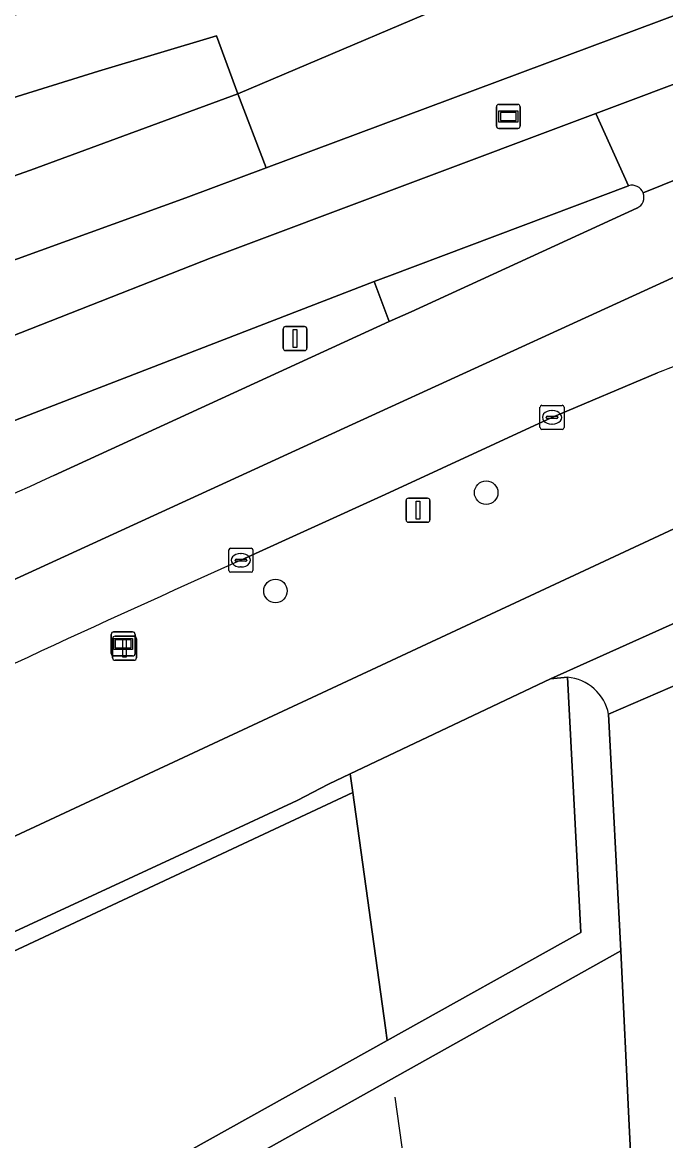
# Model space of a CAD drawing. Extents: x 156412 to 157779, y 382335 to 383768.
# Drawn here: x 157595.27 to 157622.03, y 382993.06 to 383039.58 of the extents above; entities that cross this region are included whole.
import ezdxf

# ---------------------------------------------------------------- set-up
doc = ezdxf.new("R2010")
doc.units = 0
for name, color, linetype in [('IMGEO_Berm_groen', 7, 'Continuous'), ('IMGEO_Berm_onverhard', 7, 'Continuous'), ('IMGEO_Boom', 7, 'Continuous'), ('IMGEO_Fietspad_gesloten', 7, 'Continuous'), ('IMGEO_Fietspad_open', 7, 'Continuous'), ('IMGEO_Groenvoorziening', 7, 'Continuous'), ('IMGEO_Hek', 7, 'Continuous'), ('IMGEO_Kolk', 7, 'Continuous'), ('IMGEO_Lichtmast', 7, 'Continuous'), ('IMGEO_OVBaan_gesloten', 7, 'Continuous'), ('IMGEO_Rijbaan_regionaal_gesloten', 7, 'Continuous'), ('IMGEO_Verkeersbordpaal', 7, 'Continuous'), ('IMGEO_Verkeerseiland_open', 7, 'Continuous'), ('IMGEO_Voetpad_open', 7, 'Continuous'), ('IMGEO_Wegwijzer', 7, 'Continuous')]:
    doc.layers.add(name, color=color, linetype=linetype)

msp = doc.modelspace()

# ---------------------------------------------------------------- linework, layer by layer
at = {"layer": 'IMGEO_Berm_groen'}
for points in [[(157603.128, 383029.782), (157619.132, 383035.797), (157633.087, 383041.042), (157656.65, 383049.879), (157657.141, 383050.062), (157656.98, 383050.496), (157656.347, 383052.138), (157656.196, 383052.53), (157633.363, 383043.97), (157605.41, 383033.527), (157602.072, 383032.28), (157575, 383022.472), (157561.985, 383017.36), (157559.602, 383016.417), (157556.51, 383015.036)], [(157565.373, 383022.28), (157581.082, 383028.325), (157595.611, 383033.434), (157604.235, 383036.607), (157603.347, 383039.02), (157598.433, 383037.552), (157594.434, 383036.302), (157589.763, 383034.844)], [(157556.854, 383012.046), (157561.17, 383013.739), (157583.015, 383021.88), (157603.128, 383029.782)], [(157596.579, 383020.728), (157610.533, 383027.133), (157609.912, 383028.803), (157579.12, 383016.9), (157562.354, 383010.665), (157560.99, 383010.154), (157557.249, 383008.623), (157555.422, 383007.908)], [(157621.692, 383025.004), (157617.302, 383023.151), (157610.369, 383019.939), (157604.357, 383017.208)], [(157569.71, 382994.039), (157575.231, 382996.466), (157589.44, 383003.128), (157591.254, 383004.004), (157622.373, 383018.515)]]:
    msp.add_lwpolyline(points, dxfattribs=at)
for centre, radius, start, end in [((157633.236, 382995.225), 31.939, 107.8262, 111.1895), ((157902.496, 382345.249), 741.523, 114.365238, 115.747128), ((157924.842, 382302.666), 783.122, 114.157077, 115.582938)]:
    msp.add_arc(centre, radius, start, end, dxfattribs=at)
at = {"layer": 'IMGEO_Berm_onverhard'}
msp.add_lwpolyline([(157578.967, 382993.479), (157609.014, 383007.542), (157608.907, 383008.315), (157608.01, 383007.889), (157606.697, 383007.209), (157603.299, 383005.632), (157596.088, 383002.285), (157585.67, 382997.469), (157576.634, 382993.293), (157558.173, 382984.759), (157535.477, 382974.115), (157522.483, 382967.795)], dxfattribs=at)
at = {"layer": 'IMGEO_Boom'}
for centre in [(157614.566, 383020.018), (157605.799, 383015.929)]:
    msp.add_circle(centre, 0.489, dxfattribs=at)
at = {"layer": 'IMGEO_Fietspad_gesloten'}
for points in [[(157622.373, 383018.515), (157591.254, 383004.004), (157589.44, 383003.128), (157590.156, 383001.535), (157584.95, 382999.183), (157585.67, 382997.469), (157596.088, 383002.285), (157603.299, 383005.632), (157606.697, 383007.209), (157608.01, 383007.889), (157608.907, 383008.315), (157617.238, 383012.27), (157624.774, 383015.654), (157625.053, 383015.779), (157627.597, 383016.892)], [(157626.552, 382955.095), (157625.323, 382970.656), (157623.817, 382999.451), (157623.62, 383003.898), (157623.565, 383005.118), (157623.244, 383012.358), (157619.659, 383010.802), (157620.172, 383000.958), (157620.514, 382993.687), (157620.657, 382990.945), (157621.64, 382972.148), (157621.73, 382970.42), (157622.967, 382954.757)]]:
    msp.add_lwpolyline(points, dxfattribs=at)
at = {"layer": 'IMGEO_Fietspad_open'}
for points in [[(157624.774, 383015.654), (157617.238, 383012.27), (157617.945, 383012.341)], [(157619.659, 383010.802), (157623.244, 383012.358), (157623.225, 383012.787)]]:
    msp.add_lwpolyline(points, dxfattribs=at)
msp.add_arc((157617.779, 383010.432), 1.916, 11.124, 85.0347, dxfattribs=at)
at = {"layer": 'IMGEO_Groenvoorziening'}
msp.add_lwpolyline([(157617.945, 383012.341), (157617.238, 383012.27), (157608.907, 383008.315), (157609.014, 383007.542), (157610.372, 382997.757), (157610.443, 382997.232), (157618.506, 383001.725)], close=True, dxfattribs=at)
for points in [[(157568.69, 382979.116), (157570.823, 382975.154), (157610.443, 382997.232), (157610.372, 382997.757), (157609.014, 383007.542), (157578.967, 382993.479), (157553.063, 382981.547), (157535.389, 382973.187), (157521.857, 382966.644)], [(157620.657, 382990.945), (157620.514, 382993.687), (157620.172, 383000.958), (157597.464, 382988.259), (157597.543, 382988.123)]]:
    msp.add_lwpolyline(points, dxfattribs=at)
at = {"layer": 'IMGEO_Hek'}
for points in [[(157610.372, 382997.757), (157609.014, 383007.542), (157578.967, 382993.479), (157553.063, 382981.547), (157535.389, 382973.187), (157521.857, 382966.644)], [(157610.768, 382994.872), (157614.024, 382971.586)]]:
    msp.add_lwpolyline(points, dxfattribs=at)
at = {"layer": 'IMGEO_Kolk'}
for p, q in [((157616.805, 383022.724), (157616.805, 383023.576)), ((157616.88, 383023.65), (157617.732, 383023.65)), ((157617.293, 383023.43), (157617.318, 383023.43)), ((157617.806, 383023.576), (157617.806, 383022.724)), ((157617.064, 383023.144), (157617.064, 383023.156)), ((157617.502, 383023.107), (157617.104, 383023.107)), ((157617.107, 383023.193), (157617.505, 383023.193)), ((157617.316, 383022.87), (157617.291, 383022.87)), ((157617.548, 383023.156), (157617.548, 383023.144)), ((157617.732, 383022.65), (157616.88, 383022.65)), ((157603.935, 383017.707), (157604.787, 383017.707)), ((157603.86, 383016.781), (157603.86, 383017.633)), ((157604.162, 383017.25), (157604.56, 383017.25)), ((157604.348, 383017.487), (157604.373, 383017.487)), ((157604.861, 383017.633), (157604.861, 383016.781)), ((157604.119, 383017.201), (157604.119, 383017.213)), ((157604.557, 383017.164), (157604.159, 383017.164)), ((157604.371, 383016.927), (157604.346, 383016.927)), ((157604.603, 383017.213), (157604.603, 383017.201)), ((157604.787, 383016.707), (157603.935, 383016.707))]:
    msp.add_line(p, q, dxfattribs=at)
for points in [[(157616.805, 383022.724), (157616.805, 383023.576)], [(157616.88, 383023.65), (157617.732, 383023.65)], [(157617.806, 383023.576), (157617.806, 383022.724)], [(157617.732, 383022.65), (157616.88, 383022.65)], [(157603.935, 383017.707), (157604.787, 383017.707)], [(157603.86, 383016.781), (157603.86, 383017.633)], [(157604.861, 383017.633), (157604.861, 383016.781)], [(157604.787, 383016.707), (157603.935, 383016.707)]]:
    msp.add_lwpolyline(points, dxfattribs=at)
for centre, radius, start, end in [((157616.882, 383023.574), 0.0765, 91.552, 178.448), ((157616.882, 383023.574), 0.0765, 91.552, 178.448), ((157617.73, 383023.574), 0.0765, 1.552, 88.448), ((157617.73, 383023.574), 0.0765, 1.552, 88.448), ((157617.104, 383023.153), 0.0403, 85.8775, 175.7526), ((157617.101, 383023.143), 0.0366, 178.938, 274.7102), ((157617.505, 383023.15), 0.043, 264.8664, 352.4533), ((157617.509, 383023.155), 0.0386, 1.7309, 96.639), ((157616.882, 383022.726), 0.0765, 181.552, 268.448), ((157616.882, 383022.726), 0.0765, 181.552, 268.448), ((157617.73, 383022.726), 0.0765, 271.552, 358.448), ((157617.73, 383022.726), 0.0765, 271.552, 358.448), ((157603.937, 383017.631), 0.0765, 91.552, 178.448), ((157603.937, 383017.631), 0.0765, 91.552, 178.448), ((157604.785, 383017.631), 0.0765, 1.552, 88.448), ((157604.785, 383017.631), 0.0765, 1.552, 88.448), ((157604.159, 383017.21), 0.0403, 85.8775, 175.7526), ((157604.564, 383017.212), 0.0386, 1.7309, 96.639), ((157603.937, 383016.783), 0.0765, 181.552, 268.448), ((157603.937, 383016.783), 0.0765, 181.552, 268.448), ((157604.156, 383017.2), 0.0366, 178.938, 274.7102), ((157604.56, 383017.207), 0.043, 264.8664, 352.4533), ((157604.785, 383016.783), 0.0765, 271.552, 358.448), ((157604.785, 383016.783), 0.0765, 271.552, 358.448)]:
    msp.add_arc(centre, radius, start, end, dxfattribs=at)
for centre, major_axis, ratio, start_param, end_param in [((157617.292, 383023.15), (-0.387, 0.002), 0.722429, 4.712389, 7.853982), ((157617.317, 383023.15), (-0.39, 0.002), 0.717154, 1.570796, 4.712389), ((157604.347, 383017.207), (-0.387, 0.002), 0.722429, 4.712389, 7.853982), ((157604.372, 383017.207), (-0.39, 0.002), 0.717154, 1.570796, 4.712389)]:
    msp.add_ellipse(centre, major_axis=major_axis, ratio=ratio, start_param=start_param, end_param=end_param, dxfattribs=at)
at = {"layer": 'IMGEO_Lichtmast'}
for p, q in [((157599.124, 383014.043), (157599.914, 383014.043)), ((157599.914, 383014.043), (157599.124, 383014.043)), ((157599.024, 383013.143), (157599.024, 383013.943)), ((157599.024, 383013.943), (157599.024, 383013.143)), ((157600.014, 383013.943), (157600.014, 383013.143)), ((157600.014, 383013.143), (157600.014, 383013.943)), ((157599.914, 383013.043), (157599.124, 383013.043)), ((157599.124, 383013.043), (157599.914, 383013.043))]:
    msp.add_line(p, q, dxfattribs=at)
msp.add_lwpolyline([(157599.444, 383013.918), (157599.594, 383013.918), (157599.594, 383013.168), (157599.444, 383013.168), (157599.444, 383013.918)], dxfattribs=at)
for centre, start, end in [((157599.124, 383013.943), 90, 180), ((157599.124, 383013.943), 90, 180), ((157599.914, 383013.943), 0, 90), ((157599.914, 383013.943), 360, 90), ((157599.124, 383013.143), 180, 270), ((157599.124, 383013.143), 180, 270), ((157599.914, 383013.143), 270, 0), ((157599.914, 383013.143), 270, 0)]:
    msp.add_arc(centre, 0.1, start, end, dxfattribs=at)
at = {"layer": 'IMGEO_OVBaan_gesloten'}
for points in [[(157692.394, 383063.312), (157691.357, 383062.922), (157680.128, 383058.698), (157679.055, 383058.295), (157678.58, 383058.116), (157676.102, 383057.184), (157675.755, 383057.053), (157674.141, 383056.446), (157665.102, 383053.046), (157663.918, 383052.601), (157662.989, 383052.251), (157658.57, 383050.597), (157657.141, 383050.062), (157656.65, 383049.879), (157633.087, 383041.042), (157619.132, 383035.797), (157620.487, 383032.784)], [(157621.098, 383032.485), (157638.147, 383039.37), (157656.73, 383046.505), (157692.367, 383059.891), (157692.323, 383060.947), (157692.394, 383063.312)], [(157556.51, 383015.036), (157559.602, 383016.417), (157561.985, 383017.36), (157575, 383022.472), (157602.072, 383032.28), (157605.41, 383033.527), (157604.235, 383036.607), (157595.611, 383033.434), (157581.082, 383028.325), (157565.373, 383022.28), (157559.643, 383019.974), (157558.958, 383019.704), (157556.115, 383018.466), (157552.776, 383017.094)], [(157555.422, 383007.908), (157557.249, 383008.623), (157560.99, 383010.154), (157562.354, 383010.665), (157579.12, 383016.9), (157609.912, 383028.803), (157610.547, 383029.042), (157620.487, 383032.784), (157619.132, 383035.797), (157603.128, 383029.782), (157583.015, 383021.88), (157561.17, 383013.739), (157556.854, 383012.046)]]:
    msp.add_lwpolyline(points, dxfattribs=at)
msp.add_arc((157620.633, 383032.308), 0.498, 20.8044, 107.0449, dxfattribs=at)
at = {"layer": 'IMGEO_Rijbaan_regionaal_gesloten'}
for points in [[(157594.434, 383036.302), (157598.433, 383037.552), (157603.347, 383039.02), (157604.235, 383036.607), (157615.349, 383041.335), (157625.197, 383045.525), (157650.455, 383055.045), (157656.473, 383057.313), (157656.409, 383060.013), (157637.659, 383053.214), (157628.338, 383050.02), (157618.681, 383047.039), (157605.276, 383042.997), (157593.606, 383039.479)], [(157692.51, 383056.437), (157692.367, 383059.891), (157656.73, 383046.505), (157638.147, 383039.37), (157621.098, 383032.485)], [(157487.297, 382965.984), (157475.326, 382957.632), (157466.576, 382950.401), (157465.895, 382949.84), (157467.831, 382947.289), (157481.497, 382957.924), (157486.232, 382961.464), (157496.205, 382967.961), (157512.834, 382977.537), (157531.64, 382986.387), (157573.149, 383006.118), (157591.111, 383014.656), (157608.988, 383022.848), (157624.255, 383029.843), (157650.994, 383040.969), (157656.81, 383043.081), (157692.51, 383056.437)], [(157692.657, 383052.911), (157692.51, 383056.437), (157656.81, 383043.081), (157650.994, 383040.969), (157624.255, 383029.843), (157608.988, 383022.848), (157591.111, 383014.656), (157573.149, 383006.118), (157531.64, 382986.387), (157512.834, 382977.537), (157496.205, 382967.961), (157486.232, 382961.464), (157481.497, 382957.924), (157467.831, 382947.289), (157469.77, 382944.733), (157471.73, 382946.367)], [(157620.84, 383031.856), (157611.443, 383027.535), (157610.533, 383027.133), (157596.579, 383020.728)], [(157604.357, 383017.208), (157610.369, 383019.939), (157617.302, 383023.151), (157621.692, 383025.004)]]:
    msp.add_lwpolyline(points, dxfattribs=at)
msp.add_lwpolyline([(157656.196, 383052.53), (157656.473, 383057.313), (157650.455, 383055.045), (157625.197, 383045.525), (157615.349, 383041.335), (157604.235, 383036.607), (157605.41, 383033.527), (157633.363, 383043.97)], close=True, dxfattribs=at)
for centre, radius, start, end in [((157620.632, 383032.309), 0.498, 294.7015, 20.6941), ((157633.236, 382995.225), 31.939, 107.8262, 111.1895), ((157902.496, 382345.249), 741.523, 114.365238, 115.747128), ((157924.842, 382302.666), 783.122, 114.157077, 115.582938)]:
    msp.add_arc(centre, radius, start, end, dxfattribs=at)
at = {"layer": 'IMGEO_Verkeersbordpaal'}
for p, q in [((157606.119, 383026.028), (157606.119, 383026.828)), ((157606.119, 383026.828), (157606.119, 383026.028)), ((157606.219, 383026.928), (157607.009, 383026.928)), ((157607.009, 383026.928), (157606.219, 383026.928)), ((157607.109, 383026.828), (157607.109, 383026.028)), ((157607.109, 383026.028), (157607.109, 383026.828)), ((157607.009, 383025.928), (157606.219, 383025.928)), ((157606.219, 383025.928), (157607.009, 383025.928)), ((157611.236, 383018.888), (157611.236, 383019.688)), ((157611.236, 383019.688), (157611.236, 383018.888)), ((157611.336, 383019.788), (157612.126, 383019.788)), ((157612.126, 383019.788), (157611.336, 383019.788)), ((157612.226, 383019.688), (157612.226, 383018.888)), ((157612.226, 383018.888), (157612.226, 383019.688)), ((157612.126, 383018.788), (157611.336, 383018.788)), ((157611.336, 383018.788), (157612.126, 383018.788))]:
    msp.add_line(p, q, dxfattribs=at)
for points in [[(157606.539, 383026.803), (157606.689, 383026.803), (157606.689, 383026.053), (157606.539, 383026.053), (157606.539, 383026.803)], [(157611.656, 383019.663), (157611.806, 383019.663), (157611.806, 383018.913), (157611.656, 383018.913), (157611.656, 383019.663)]]:
    msp.add_lwpolyline(points, dxfattribs=at)
for centre, start, end in [((157606.219, 383026.828), 90, 180), ((157606.219, 383026.828), 90, 180), ((157607.009, 383026.828), 0, 90), ((157607.009, 383026.828), 360, 90), ((157606.219, 383026.028), 180, 270), ((157606.219, 383026.028), 180, 270), ((157607.009, 383026.028), 270, 0), ((157607.009, 383026.028), 270, 0), ((157611.336, 383019.688), 90, 180), ((157611.336, 383019.688), 90, 180), ((157612.126, 383019.688), 0, 90), ((157612.126, 383019.688), 360, 90), ((157611.336, 383018.888), 180, 270), ((157611.336, 383018.888), 180, 270), ((157612.126, 383018.888), 270, 0), ((157612.126, 383018.888), 270, 0)]:
    msp.add_arc(centre, 0.1, start, end, dxfattribs=at)
at = {"layer": 'IMGEO_Verkeerseiland_open'}
msp.add_lwpolyline([(157620.487, 383032.784), (157610.547, 383029.042), (157609.912, 383028.803), (157610.533, 383027.133), (157611.443, 383027.535), (157620.84, 383031.856)], dxfattribs=at)
for centre, start, end in [((157620.633, 383032.308), 20.8044, 107.0449), ((157620.632, 383032.309), 294.7015, 20.6941)]:
    msp.add_arc(centre, 0.498, start, end, dxfattribs=at)
at = {"layer": 'IMGEO_Voetpad_open'}
for points in [[(157617.945, 383012.341), (157618.506, 383001.725), (157610.443, 382997.232), (157570.823, 382975.154), (157568.69, 382979.116), (157539.044, 382962.609), (157535.66, 382968.633), (157523.011, 382962.321), (157514.572, 382957.979)], [(157511.009, 382939.998), (157563.648, 382969.272), (157597.543, 382988.123), (157597.464, 382988.259), (157620.172, 383000.958), (157619.659, 383010.802)]]:
    msp.add_lwpolyline(points, dxfattribs=at)
msp.add_arc((157617.779, 383010.432), 1.916, 11.124, 85.0347, dxfattribs=at)
at = {"layer": 'IMGEO_Wegwijzer'}
for p, q in [((157614.991, 383035.269), (157614.991, 383036.069)), ((157614.991, 383036.069), (157614.991, 383035.269)), ((157615.091, 383036.169), (157615.881, 383036.169)), ((157615.881, 383036.169), (157615.091, 383036.169)), ((157615.981, 383036.069), (157615.981, 383035.269)), ((157615.981, 383035.269), (157615.981, 383036.069)), ((157615.881, 383035.169), (157615.091, 383035.169)), ((157615.091, 383035.169), (157615.881, 383035.169)), ((157598.967, 383013.323), (157598.967, 383014.123)), ((157598.967, 383014.123), (157598.967, 383013.323)), ((157599.067, 383014.223), (157599.857, 383014.223)), ((157599.857, 383014.223), (157599.067, 383014.223)), ((157599.957, 383014.123), (157599.957, 383013.323)), ((157599.957, 383013.323), (157599.957, 383014.123)), ((157599.857, 383013.223), (157599.067, 383013.223)), ((157599.067, 383013.223), (157599.857, 383013.223))]:
    msp.add_line(p, q, dxfattribs=at)
for points in [[(157615.092, 383035.901), (157615.88, 383035.901), (157615.88, 383035.437), (157615.092, 383035.437), (157615.092, 383035.901)], [(157615.157, 383035.836), (157615.157, 383035.502), (157615.815, 383035.502), (157615.815, 383035.836), (157615.157, 383035.836)], [(157599.068, 383013.955), (157599.856, 383013.955), (157599.856, 383013.491), (157599.068, 383013.491), (157599.068, 383013.955)], [(157599.133, 383013.89), (157599.133, 383013.556), (157599.791, 383013.556), (157599.791, 383013.89), (157599.133, 383013.89)]]:
    msp.add_lwpolyline(points, dxfattribs=at)
for centre, start, end in [((157615.091, 383036.069), 90, 180), ((157615.091, 383036.069), 90, 180), ((157615.881, 383036.069), 0, 90), ((157615.881, 383036.069), 360, 90), ((157615.091, 383035.269), 180, 270), ((157615.091, 383035.269), 180, 270), ((157615.881, 383035.269), 270, 0), ((157615.881, 383035.269), 270, 0), ((157599.067, 383014.123), 90, 180), ((157599.067, 383014.123), 90, 180), ((157599.857, 383014.123), 0, 90), ((157599.857, 383014.123), 360, 90), ((157599.067, 383013.323), 180, 270), ((157599.067, 383013.323), 180, 270), ((157599.857, 383013.323), 270, 0), ((157599.857, 383013.323), 270, 0)]:
    msp.add_arc(centre, 0.1, start, end, dxfattribs=at)

doc.saveas('drawing.dxf')
